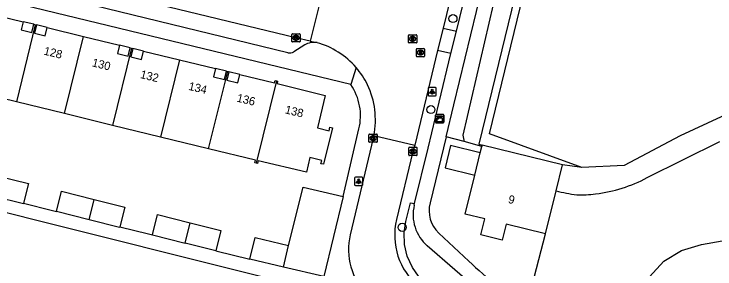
# Model space of a CAD drawing. Extents: x 163268 to 164360, y 381529 to 382285.
# Drawn here: x 163937.9 to 164022.9, y 382109.9 to 382140.8 of the extents above; entities that cross this region are included whole.
import ezdxf

# ---------------------------------------------------------------- set-up
doc = ezdxf.new("R2010")
doc.units = 0
for name, color, linetype in [('IMGEO_Boom', 7, 'Continuous'), ('IMGEO_Groenvoorziening', 7, 'Continuous'), ('IMGEO_Haag', 7, 'Continuous'), ('IMGEO_Hek', 7, 'Continuous'), ('IMGEO_Kast', 7, 'Continuous'), ('IMGEO_Kolk', 7, 'Continuous'), ('IMGEO_Lichtpunt', 7, 'Continuous'), ('IMGEO_Meer_plas_ven_vijver', 7, 'Continuous'), ('IMGEO_Muur', 7, 'Continuous'), ('IMGEO_Pand', 7, 'Continuous'), ('IMGEO_Pand_nummerreeks', 7, 'Continuous'), ('IMGEO_Pand_overbouw', 7, 'Continuous'), ('IMGEO_Parkeervlak_open', 7, 'Continuous'), ('IMGEO_Rijbaan_lokaal_open', 7, 'Continuous'), ('IMGEO_Rioolput', 7, 'Continuous'), ('IMGEO_Voetpad_halfverhard', 7, 'Continuous'), ('IMGEO_Voetpad_open', 7, 'Continuous'), ('IMGEO_Walbescherming', 7, 'Continuous')]:
    doc.layers.add(name, color=color, linetype=linetype)

msp = doc.modelspace()

# ---------------------------------------------------------------- linework, layer by layer
at = {"layer": 'IMGEO_Boom'}
for centre in [(163991.149, 382140.278), (163988.477, 382129.235), (163984.986, 382114.948)]:
    msp.add_circle(centre, 0.489, dxfattribs=at)
at = {"layer": 'IMGEO_Groenvoorziening'}
for points in [[(163998.106, 382151.096), (163992.35, 382126.13)], [(163992.505, 382125.353), (163990.325, 382125.944)], [(163994.639, 382124.775), (163992.505, 382125.353)], [(164014.687, 382120.986), (164023.481, 382125.354)], [(163999.937, 382104.832), (164002.368, 382114.163)]]:
    msp.add_lwpolyline(points, dxfattribs=at)
for centre, radius, start, end in [((163996.506, 382126.555), 4.177, 185.8397, 196.72344), ((164006.365, 382136.408), 17.524, 276.82372, 298.35217), ((164011.609, 382153.929), 35.467, 257.02542, 261.14754), ((164006.363, 382136.269), 17.386, 269.29993, 276.8828)]:
    msp.add_arc(centre, radius, start, end, dxfattribs=at)
at = {"layer": 'IMGEO_Haag'}
msp.add_lwpolyline([(163986.97, 382107.756), (163987.155, 382107.958), (163987.551, 382108.409), (163986.985, 382109.03), (163986.253, 382110.061), (163985.616, 382111.466), (163985.288, 382112.875), (163985.241, 382114.311), (163985.439, 382115.656), (163985.995, 382117.939), (163986.505, 382117.847)], dxfattribs=at)
at = {"layer": 'IMGEO_Hek'}
msp.add_lwpolyline([(164009.714, 382098.078), (164009.77, 382100.609), (164010.173, 382103.086), (164014.977, 382108.956), (164016.691, 382110.836), (164018.869, 382112.131), (164021.259, 382112.884), (164023.765, 382113.328), (164026.295, 382113.418), (164028.808, 382113.06), (164031.103, 382112.136)], dxfattribs=at)
at = {"layer": 'IMGEO_Kast'}
for p, q in [((163989.115, 382128.641), (163989.956, 382128.641)), ((163989.956, 382128.641), (163989.115, 382128.641)), ((163989.04, 382127.716), (163989.04, 382128.557)), ((163989.04, 382128.557), (163989.04, 382127.716)), ((163990.04, 382128.566), (163990.04, 382127.725)), ((163990.04, 382127.725), (163990.04, 382128.566)), ((163989.965, 382127.641), (163989.124, 382127.641)), ((163989.124, 382127.641), (163989.965, 382127.641))]:
    msp.add_line(p, q, dxfattribs=at)
for points in [[(163989.235, 382128.431), (163989.835, 382128.431), (163989.835, 382128.346), (163989.235, 382128.346), (163989.235, 382128.431)], [(163989.235, 382128.256), (163989.835, 382128.256), (163989.835, 382127.767), (163989.235, 382127.767), (163989.235, 382128.256)]]:
    msp.add_lwpolyline(points, dxfattribs=at)
msp.add_circle((163989.319, 382128.105), 0.0377, dxfattribs=at)
for centre, start, end in [((163989.118, 382128.563), 92.4484, 184.28452), ((163989.118, 382128.563), 92.4484, 184.28452), ((163989.962, 382128.563), 2.4484, 94.28452), ((163989.962, 382128.563), 2.4484, 94.28452), ((163989.118, 382127.719), 182.4484, 274.28452), ((163989.118, 382127.719), 182.4484, 274.28452), ((163989.962, 382127.719), 272.4484, 4.28452), ((163989.962, 382127.719), 272.4484, 4.28452)]:
    msp.add_arc(centre, 0.0779, start, end, dxfattribs=at)
at = {"layer": 'IMGEO_Kolk'}
for p, q in [((163971.62, 382137.518), (163971.62, 382138.37)), ((163971.695, 382138.444), (163972.547, 382138.444)), ((163972.108, 382138.224), (163972.133, 382138.224)), ((163972.621, 382138.37), (163972.621, 382137.518)), ((163972.547, 382137.444), (163971.695, 382137.444)), ((163972.131, 382137.664), (163972.106, 382137.664)), ((163980.971, 382125.343), (163980.971, 382126.195)), ((163981.046, 382126.269), (163981.898, 382126.269)), ((163981.972, 382126.195), (163981.972, 382125.343)), ((163981.898, 382125.269), (163981.046, 382125.269)), ((163981.482, 382125.489), (163981.457, 382125.489)), ((163981.459, 382126.049), (163981.484, 382126.049)), ((163985.79, 382123.737), (163985.79, 382124.589)), ((163985.865, 382124.663), (163986.717, 382124.663)), ((163986.278, 382124.443), (163986.303, 382124.443)), ((163986.791, 382124.589), (163986.791, 382123.737)), ((163986.717, 382123.663), (163985.865, 382123.663)), ((163986.301, 382123.883), (163986.276, 382123.883))]:
    msp.add_line(p, q, dxfattribs=at)
for points in [[(163971.62, 382137.518), (163971.62, 382138.37)], [(163971.695, 382138.444), (163972.547, 382138.444)], [(163971.941, 382138.144), (163972.064, 382138.144), (163972.064, 382137.993), (163972.194, 382138.144), (163972.358, 382138.144), (163972.212, 382137.993), (163972.365, 382137.744), (163972.213, 382137.744), (163972.128, 382137.908), (163972.064, 382137.841), (163972.064, 382137.744), (163971.941, 382137.744), (163971.941, 382138.144)], [(163972.621, 382138.37), (163972.621, 382137.518)], [(163972.547, 382137.444), (163971.695, 382137.444)], [(163980.971, 382125.343), (163980.971, 382126.195)], [(163981.046, 382126.269), (163981.898, 382126.269)], [(163981.972, 382126.195), (163981.972, 382125.343)], [(163981.898, 382125.269), (163981.046, 382125.269)], [(163981.292, 382125.969), (163981.415, 382125.969), (163981.415, 382125.818), (163981.545, 382125.969), (163981.709, 382125.969), (163981.563, 382125.818), (163981.716, 382125.569), (163981.564, 382125.569), (163981.479, 382125.733), (163981.415, 382125.666), (163981.415, 382125.569), (163981.292, 382125.569), (163981.292, 382125.969)], [(163985.79, 382123.737), (163985.79, 382124.589)], [(163985.865, 382124.663), (163986.717, 382124.663)], [(163986.791, 382124.589), (163986.791, 382123.737)], [(163986.717, 382123.663), (163985.865, 382123.663)], [(163986.111, 382124.363), (163986.234, 382124.363), (163986.234, 382124.212), (163986.364, 382124.363), (163986.528, 382124.363), (163986.382, 382124.212), (163986.535, 382123.963), (163986.383, 382123.963), (163986.298, 382124.127), (163986.234, 382124.06), (163986.234, 382123.963), (163986.111, 382123.963), (163986.111, 382124.363)]]:
    msp.add_lwpolyline(points, dxfattribs=at)
for centre, start, end in [((163971.697, 382138.368), 91.55205, 178.44795), ((163971.697, 382138.368), 91.55205, 178.44795), ((163972.545, 382138.368), 1.55205, 88.44795), ((163972.545, 382138.368), 1.55205, 88.44795), ((163971.697, 382137.52), 181.55205, 268.44795), ((163971.697, 382137.52), 181.55205, 268.44795), ((163972.545, 382137.52), 271.55205, 358.44795), ((163972.545, 382137.52), 271.55205, 358.44795), ((163981.048, 382126.193), 91.55205, 178.44795), ((163981.048, 382126.193), 91.55205, 178.44795), ((163981.896, 382126.193), 1.55205, 88.44795), ((163981.896, 382126.193), 1.55205, 88.44795), ((163981.048, 382125.345), 181.55205, 268.44795), ((163981.048, 382125.345), 181.55205, 268.44795), ((163981.896, 382125.345), 271.55205, 358.44795), ((163981.896, 382125.345), 271.55205, 358.44795), ((163985.867, 382124.587), 91.55205, 178.44795), ((163985.867, 382124.587), 91.55205, 178.44795), ((163986.715, 382124.587), 1.55205, 88.44795), ((163986.715, 382124.587), 1.55205, 88.44795), ((163985.867, 382123.739), 181.55205, 268.44795), ((163985.867, 382123.739), 181.55205, 268.44795), ((163986.715, 382123.739), 271.55205, 358.44795), ((163986.715, 382123.739), 271.55205, 358.44795)]:
    msp.add_arc(centre, 0.0765, start, end, dxfattribs=at)
for centre, major_axis, ratio, start_param, end_param in [((163972.107, 382137.944), (-0.387, 0.002), 0.722429, 4.712389, 7.853982), ((163972.132, 382137.944), (-0.39, 0.002), 0.717154, 1.570796, 4.712389), ((163981.458, 382125.769), (-0.387, 0.002), 0.722429, 4.712389, 7.853982), ((163981.483, 382125.769), (-0.39, 0.002), 0.717154, 1.570796, 4.712389), ((163986.277, 382124.163), (-0.387, 0.002), 0.722429, 4.712389, 7.853982), ((163986.302, 382124.163), (-0.39, 0.002), 0.717154, 1.570796, 4.712389)]:
    msp.add_ellipse(centre, major_axis=major_axis, ratio=ratio, start_param=start_param, end_param=end_param, dxfattribs=at)
at = {"layer": 'IMGEO_Lichtpunt'}
for p, q in [((163988.13, 382131.827), (163988.13, 382131.02)), ((163988.13, 382131.827), (163988.13, 382131.02)), ((163989.032, 382131.922), (163988.224, 382131.922)), ((163989.032, 382131.922), (163988.224, 382131.922)), ((163989.126, 382131.02), (163989.126, 382131.827)), ((163989.126, 382131.02), (163989.126, 382131.827)), ((163988.224, 382130.926), (163989.032, 382130.926)), ((163988.224, 382130.926), (163989.032, 382130.926)), ((163980.132, 382121.029), (163979.324, 382121.029)), ((163980.132, 382121.029), (163979.324, 382121.029)), ((163979.23, 382120.934), (163979.23, 382120.127)), ((163979.23, 382120.934), (163979.23, 382120.127)), ((163980.226, 382120.127), (163980.226, 382120.934)), ((163980.226, 382120.127), (163980.226, 382120.934)), ((163979.324, 382120.033), (163980.132, 382120.033)), ((163979.324, 382120.033), (163980.132, 382120.033))]:
    msp.add_line(p, q, dxfattribs=at)
for points in [[(163988.504, 382131.491), (163988.543, 382131.463), (163988.355, 382131.201), (163988.317, 382131.228), (163988.504, 382131.491)], [(163988.606, 382131.443), (163988.653, 382131.443), (163988.653, 382131.121), (163988.606, 382131.121), (163988.606, 382131.443)], [(163988.716, 382131.463), (163988.754, 382131.49), (163988.941, 382131.228), (163988.902, 382131.2), (163988.716, 382131.463)], [(163979.604, 382120.598), (163979.643, 382120.57), (163979.455, 382120.308), (163979.417, 382120.335), (163979.604, 382120.598)], [(163979.706, 382120.55), (163979.753, 382120.55), (163979.753, 382120.228), (163979.706, 382120.228), (163979.706, 382120.55)], [(163979.816, 382120.57), (163979.854, 382120.597), (163980.041, 382120.335), (163980.002, 382120.307), (163979.816, 382120.57)]]:
    msp.add_lwpolyline(points, dxfattribs=at)
for centre in [(163988.629, 382131.625), (163979.729, 382120.732)]:
    msp.add_circle(centre, 0.0994, dxfattribs=at)
for centre, start, end in [((163988.224, 382131.827), 90, 180), ((163988.224, 382131.827), 90, 180), ((163989.032, 382131.827), 0, 90), ((163989.032, 382131.827), 0, 90), ((163988.224, 382131.02), 180, 270), ((163988.224, 382131.02), 180, 270), ((163989.032, 382131.02), 270, 0), ((163989.032, 382131.02), 270, 360), ((163979.324, 382120.934), 90, 180), ((163979.324, 382120.934), 90, 180), ((163980.132, 382120.934), 0, 90), ((163980.132, 382120.934), 0, 90), ((163979.324, 382120.127), 180, 270), ((163979.324, 382120.127), 180, 270), ((163980.132, 382120.127), 270, 0), ((163980.132, 382120.127), 270, 360)]:
    msp.add_arc(centre, 0.0946, start, end, dxfattribs=at)
at = {"layer": 'IMGEO_Meer_plas_ven_vijver'}
for points in [[(164002.843, 382148.849), (164001.172, 382149.253), (164000.207, 382149.486), (163994.281, 382125.025), (163994.677, 382124.928)], [(164039.371, 382139.944), (164039.667, 382139.882), (164037.835, 382131.184), (164027.492, 382130.135), (164018.688, 382126.062), (164011.891, 382122.473), (164006.757, 382122.193), (164004.424, 382122.535)]]:
    msp.add_lwpolyline(points, dxfattribs=at)
at = {"layer": 'IMGEO_Muur'}
msp.add_lwpolyline([(163971.227, 382112.727), (163972.988, 382119.819)], dxfattribs=at)
at = {"layer": 'IMGEO_Pand'}
for points in [[(163934.71, 382140.957), (163939.038, 382139.901), (163938.795, 382138.902), (163940.105, 382138.582), (163940.349, 382139.585), (163940.518, 382139.542)], [(163940.518, 382139.542), (163938.233, 382130.17)], [(163940.518, 382139.542), (163940.654, 382139.508), (163940.411, 382138.508), (163941.72, 382138.19), (163941.963, 382139.188), (163946.353, 382138.117)], [(163944.067, 382128.746), (163946.353, 382138.117)], [(163946.353, 382138.117), (163950.72, 382137.051), (163950.475, 382136.046), (163951.785, 382135.726), (163952.029, 382136.729), (163952.18, 382136.691)], [(163952.18, 382136.691), (163949.881, 382127.327)], [(163952.18, 382136.691), (163952.334, 382136.652), (163952.091, 382135.652), (163953.4, 382135.334), (163953.644, 382136.338), (163958.016, 382135.271)], [(163958.016, 382135.271), (163955.714, 382125.903)], [(163958.016, 382135.271), (163962.384, 382134.205), (163962.14, 382133.202), (163963.45, 382132.882), (163963.694, 382133.886), (163963.852, 382133.846)], [(163961.528, 382124.484), (163963.852, 382133.846)], [(163963.852, 382133.846), (163963.999, 382133.808), (163963.756, 382132.808), (163965.065, 382132.49), (163965.308, 382133.492), (163969.515, 382132.466), (163969.59, 382132.779), (163969.745, 382132.742)], [(163969.745, 382132.742), (163969.901, 382132.705), (163969.83, 382132.394), (163975.674, 382130.966), (163974.713, 382127.007), (163976.127, 382126.664), (163976.235, 382127.111), (163976.546, 382127.037), (163975.441, 382122.596), (163975.141, 382122.665), (163975.237, 382123.066), (163973.817, 382123.415), (163973.393, 382121.628), (163967.536, 382123.018), (163967.463, 382122.707), (163967.308, 382122.744)], [(163969.745, 382132.742), (163967.308, 382122.744)], [(163938.233, 382130.17), (163932.409, 382131.592)], [(163944.067, 382128.746), (163938.233, 382130.17)], [(163949.881, 382127.327), (163944.067, 382128.746)], [(163955.714, 382125.903), (163949.881, 382127.327)], [(163961.528, 382124.484), (163955.714, 382125.903)], [(163967.308, 382122.744), (163967.152, 382122.781), (163967.226, 382123.093), (163961.528, 382124.484)], [(163994.444, 382123.981), (163990.854, 382124.863), (163990.193, 382122.171), (163993.783, 382121.29)], [(163994.444, 382123.981), (163994.639, 382124.775)], [(163994.677, 382124.928), (163994.639, 382124.775)], [(164004.424, 382122.535), (163994.677, 382124.928)], [(163993.783, 382121.29), (163994.444, 382123.981)], [(164003.646, 382119.367), (164004.424, 382122.535)], [(163936.039, 382121.173), (163939.713, 382120.251), (163939.115, 382117.867)], [(164002.368, 382114.163), (163997.605, 382115.325), (163997.133, 382113.384), (163994.523, 382114.025), (163994.999, 382115.965), (163992.621, 382116.556), (163993.783, 382121.29)], [(163943.089, 382116.87), (163943.706, 382119.329), (163947.673, 382118.333)], [(164002.368, 382114.163), (164003.646, 382119.367)], [(163939.115, 382117.867), (163939.096, 382117.792), (163935.439, 382118.71)], [(163947.068, 382115.871), (163947.673, 382118.333)], [(163947.673, 382118.333), (163951.361, 382117.407), (163950.763, 382115.024)], [(163947.068, 382115.871), (163943.089, 382116.87)], [(163954.711, 382114.033), (163955.328, 382116.492), (163959.297, 382115.495)], [(163950.763, 382115.024), (163950.744, 382114.948), (163947.068, 382115.871)], [(163958.686, 382113.035), (163959.297, 382115.495)], [(163959.297, 382115.495), (163963.008, 382114.564), (163962.391, 382112.105)], [(163954.711, 382114.033), (163958.686, 382113.035)], [(163966.526, 382111.106), (163967.168, 382113.7), (163971.227, 382112.727)], [(163962.391, 382112.105), (163958.686, 382113.035)], [(163970.597, 382110.099), (163971.227, 382112.727)], [(163970.597, 382110.099), (163966.526, 382111.106)]]:
    msp.add_lwpolyline(points, dxfattribs=at)
at = {"layer": 'IMGEO_Pand_overbouw'}
for points in [[(163939.038, 382139.901), (163938.795, 382138.902), (163940.105, 382138.582), (163940.349, 382139.585)], [(163941.963, 382139.188), (163940.654, 382139.508), (163940.411, 382138.508), (163941.72, 382138.19)], [(163950.72, 382137.051), (163950.475, 382136.046), (163951.785, 382135.726), (163952.029, 382136.729)], [(163953.644, 382136.338), (163952.334, 382136.652), (163952.091, 382135.652), (163953.4, 382135.334)], [(163963.694, 382133.886), (163962.384, 382134.205), (163962.14, 382133.202), (163963.45, 382132.882)], [(163963.999, 382133.808), (163963.756, 382132.808), (163965.065, 382132.49), (163965.308, 382133.492)]]:
    msp.add_lwpolyline(points, close=True, dxfattribs=at)
at = {"layer": 'IMGEO_Parkeervlak_open'}
msp.add_lwpolyline([(163971.227, 382112.727), (163972.988, 382119.819), (163977.832, 382118.691)], dxfattribs=at)
at = {"layer": 'IMGEO_Rijbaan_lokaal_open'}
for points in [[(163973.832, 382137.522), (163972.122, 382137.945), (163953.194, 382142.562), (163931.33, 382147.875), (163913.403, 382152.237), (163881.421, 382160.062), (163879.061, 382160.378)], [(163992.052, 382147.792), (163989.952, 382139.125)], [(163975.057, 382142.404), (163973.832, 382137.522)], [(163989.952, 382139.125), (163989.296, 382136.416)], [(163973.832, 382137.522), (163974.672, 382137.36)], [(163989.296, 382136.416), (163986.511, 382124.92)], [(163981.557, 382126.087), (163981.474, 382125.768), (163978.698, 382114.035)], [(163981.557, 382126.087), (163986.511, 382124.92)], [(163986.511, 382124.92), (163986.289, 382124.164), (163984.308, 382115.91)]]:
    msp.add_lwpolyline(points, dxfattribs=at)
for centre, radius, start, end in [((163972.023, 382127.972), 9.754, 40.86979, 74.24117), ((163972.058, 382127.997), 9.712, 25.83505, 40.89585), ((163971.959, 382128.02), 9.79, 348.61096, 25.45993), ((163992.27, 382113.998), 8.188, 166.49362, 229.66653), ((163986.231, 382112.23), 7.746, 166.52654, 224.55352)]:
    msp.add_arc(centre, radius, start, end, dxfattribs=at)
at = {"layer": 'IMGEO_Rioolput'}
for p, q in [((163985.759, 382137.395), (163985.759, 382138.247)), ((163985.834, 382138.321), (163986.686, 382138.321)), ((163986.247, 382138.101), (163986.272, 382138.101)), ((163986.76, 382138.247), (163986.76, 382137.395)), ((163986.686, 382137.321), (163985.834, 382137.321)), ((163986.27, 382137.541), (163986.245, 382137.541)), ((163986.711, 382135.727), (163986.711, 382136.579)), ((163986.786, 382136.653), (163987.638, 382136.653)), ((163987.199, 382136.433), (163987.224, 382136.433)), ((163987.712, 382136.579), (163987.712, 382135.727)), ((163987.638, 382135.653), (163986.786, 382135.653)), ((163987.222, 382135.873), (163987.197, 382135.873))]:
    msp.add_line(p, q, dxfattribs=at)
for points in [[(163985.759, 382137.395), (163985.759, 382138.247)], [(163985.834, 382138.321), (163986.686, 382138.321)], [(163986.348, 382138.019), (163986.096, 382138.021), (163986.096, 382137.621)], [(163986.76, 382138.247), (163986.76, 382137.395)], [(163986.686, 382137.321), (163985.834, 382137.321)], [(163986.096, 382137.621), (163986.22, 382137.621), (163986.22, 382137.783), (163986.231, 382137.783)], [(163986.274, 382137.94), (163986.22, 382137.94), (163986.22, 382137.859)], [(163986.22, 382137.859), (163986.272, 382137.859)], [(163986.278, 382137.754), (163986.349, 382137.621), (163986.489, 382137.621), (163986.424, 382137.747)], [(163986.711, 382135.727), (163986.711, 382136.579)], [(163986.786, 382136.653), (163987.638, 382136.653)], [(163987.3, 382136.351), (163987.048, 382136.353), (163987.048, 382135.953)], [(163987.226, 382136.272), (163987.172, 382136.272), (163987.172, 382136.191)], [(163987.712, 382136.579), (163987.712, 382135.727)], [(163987.638, 382135.653), (163986.786, 382135.653)], [(163987.048, 382135.953), (163987.172, 382135.953), (163987.172, 382136.115), (163987.183, 382136.115)], [(163987.172, 382136.191), (163987.224, 382136.191)], [(163987.23, 382136.086), (163987.301, 382135.953), (163987.441, 382135.953), (163987.376, 382136.079)]]:
    msp.add_lwpolyline(points, dxfattribs=at)
for centre, radius, start, end in [((163985.836, 382138.245), 0.0765, 91.55205, 178.44795), ((163985.836, 382138.245), 0.0765, 91.55205, 178.44795), ((163986.347, 382137.909), 0.109, 350.36119, 89.41601), ((163986.684, 382138.245), 0.0765, 1.55205, 88.44795), ((163986.684, 382138.245), 0.0765, 1.55205, 88.44795), ((163985.836, 382137.397), 0.0765, 181.55205, 268.44795), ((163985.836, 382137.397), 0.0765, 181.55205, 268.44795), ((163986.23, 382137.73), 0.0533, 26.02933, 88.69889), ((163986.256, 382138.048), 0.19, 274.7715, 282.96867), ((163986.28, 382137.844), 0.0964, 77.00612, 93.18647), ((163986.294, 382137.901), 0.0378, 276.66336, 79.67722), ((163986.345, 382137.909), 0.112, 277.58423, 350.98172), ((163986.329, 382137.694), 0.108, 29.51342, 73.79051), ((163986.684, 382137.397), 0.0765, 271.55205, 358.44795), ((163986.684, 382137.397), 0.0765, 271.55205, 358.44795), ((163986.788, 382136.577), 0.0765, 91.55205, 178.44795), ((163986.788, 382136.577), 0.0765, 91.55205, 178.44795), ((163987.232, 382136.176), 0.0964, 77.00612, 93.18647), ((163987.246, 382136.233), 0.0378, 276.66336, 79.67722), ((163987.299, 382136.241), 0.109, 350.36119, 89.41601), ((163987.636, 382136.577), 0.0765, 1.55205, 88.44795), ((163987.636, 382136.577), 0.0765, 1.55205, 88.44795), ((163986.788, 382135.729), 0.0765, 181.55205, 268.44795), ((163986.788, 382135.729), 0.0765, 181.55205, 268.44795), ((163987.182, 382136.062), 0.0533, 26.02933, 88.69889), ((163987.208, 382136.38), 0.19, 274.7715, 282.96867), ((163987.297, 382136.241), 0.112, 277.58423, 350.98172), ((163987.281, 382136.026), 0.108, 29.51342, 73.79051), ((163987.636, 382135.729), 0.0765, 271.55205, 358.44795), ((163987.636, 382135.729), 0.0765, 271.55205, 358.44795)]:
    msp.add_arc(centre, radius, start, end, dxfattribs=at)
for centre, major_axis, ratio, start_param, end_param in [((163986.246, 382137.821), (-0.387, 0.002), 0.722429, 4.712389, 7.853982), ((163986.271, 382137.821), (-0.39, 0.002), 0.717154, 1.570796, 4.712389), ((163987.198, 382136.153), (-0.387, 0.002), 0.722429, 4.712389, 7.853982), ((163987.223, 382136.153), (-0.39, 0.002), 0.717154, 1.570796, 4.712389)]:
    msp.add_ellipse(centre, major_axis=major_axis, ratio=ratio, start_param=start_param, end_param=end_param, dxfattribs=at)
at = {"layer": 'IMGEO_Voetpad_halfverhard'}
for points in [[(163989.952, 382139.125), (163991.566, 382138.736)], [(163990.91, 382136.027), (163989.296, 382136.416)]]:
    msp.add_lwpolyline(points, dxfattribs=at)
at = {"layer": 'IMGEO_Voetpad_open'}
for points in [[(163978.766, 382132.264), (163973.754, 382133.483), (163910.805, 382148.792), (163870.193, 382158.804)], [(163971.126, 382136.127), (163881.664, 382157.969)], [(163990.325, 382125.944), (163991.266, 382129.819), (163997.423, 382155.335)], [(163991.566, 382138.736), (163993.661, 382147.394), (163994.78, 382152.018), (163993.185, 382152.428)], [(163990.91, 382136.027), (163991.566, 382138.736)], [(163973.184, 382137.09), (163971.873, 382136.246)], [(163986.505, 382117.847), (163988.127, 382124.539), (163989.485, 382130.141), (163990.91, 382136.027)], [(163979.399, 382134.355), (163978.766, 382132.264)], [(163977.832, 382118.691), (163979.756, 382126.893)], [(163990.325, 382125.944), (163988.373, 382117.903)], [(163975.044, 382107.165), (163917.66, 382121.564), (163917.983, 382122.991), (163919.277, 382122.698), (163919.741, 382122.581)], [(163977.832, 382118.691), (163975.495, 382108.964)], [(163939.115, 382117.867), (163942.594, 382116.994), (163943.089, 382116.87)], [(163986.458, 382117.654), (163986.505, 382117.847)], [(163950.763, 382115.024), (163954.241, 382114.151), (163954.711, 382114.033)], [(163989.42, 382114.26), (163993.055, 382110.848)], [(163994.746, 382106.886), (163988.042, 382112.698)], [(163962.391, 382112.105), (163966.526, 382111.106)], [(163975.495, 382108.964), (163970.597, 382110.099)]]:
    msp.add_lwpolyline(points, dxfattribs=at)
for centre, radius, start, end in [((163974.282, 382135.274), 2.122, 79.41371, 121.15532), ((163971.34, 382137.187), 1.081, 258.57488, 299.52789), ((163973.232, 382128.467), 6.711, 346.43457, 34.45287), ((163991.32, 382116.477), 5.003, 166.39193, 229.05714), ((163991.99, 382116.971), 3.735, 165.54343, 226.52592), ((164136.999, 382268.569), 213.532, 227.61476, 230.06764)]:
    msp.add_arc(centre, radius, start, end, dxfattribs=at)
at = {"layer": 'IMGEO_Walbescherming'}
msp.add_lwpolyline([(164039.371, 382139.944), (164039.667, 382139.882), (164037.835, 382131.184), (164027.492, 382130.135), (164018.688, 382126.062), (164011.891, 382122.473), (164006.757, 382122.193), (163995.594, 382126.302), (164001.172, 382149.253), (164002.843, 382148.849)], dxfattribs=at)

# ---------------------------------------------------------------- texts
at = {"layer": 'IMGEO_Pand_nummerreeks'}
for s, rotation, p in [('128', 346.29363, (163941.486, 382135.928)), ('130', 346.29363, (163947.334, 382134.502)), ('132', 346.29363, (163953.176, 382133.078)), ('134', 346.29363, (163959.026, 382131.65)), ('136', 346.29363, (163964.874, 382130.224)), ('138', 346.29363, (163970.726, 382128.797)), ('9', 346.73603, (163997.779, 382117.92))]:
    msp.add_text(s, height=1, rotation=rotation, dxfattribs=at).set_placement(p)

doc.saveas('drawing.dxf')
